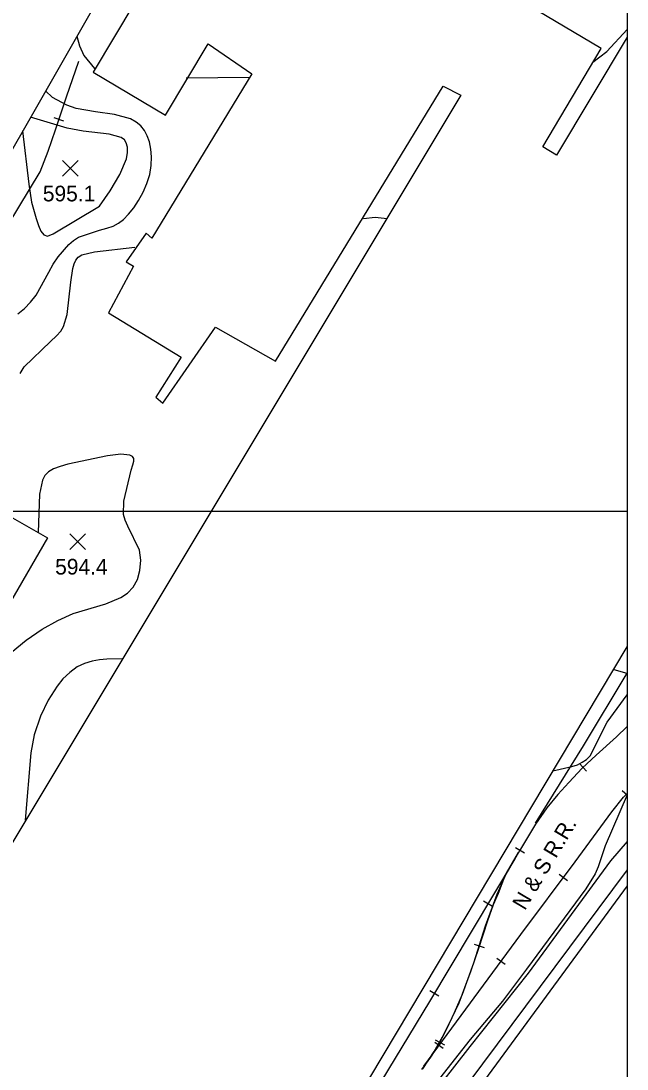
# Model space of a CAD drawing. Extents: x 79600 to 91800, y 75600 to 84400.
# Drawn here: x 89420 to 90000, y 76466 to 77470 of the extents above; entities that cross this region are included whole.
import ezdxf

# ---------------------------------------------------------------- set-up
doc = ezdxf.new("R2010")
doc.units = 0
for name, color, linetype in [('080-090$0$BLDG', 7, 'Continuous'), ('080-090$0$GRID', 7, 'Continuous'), ('080-090$0$INDEX', 7, 'Continuous'), ('080-090$0$INTER', 7, 'Continuous'), ('080-090$0$ROAD-NAME', 7, 'Continuous'), ('080-090$0$RR', 7, 'Continuous'), ('080-090$0$SPOTMARK', 7, 'Continuous'), ('080-090$0$SPOTS', 7, 'Continuous'), ('080-090$0$WALL', 7, 'Continuous')]:
    doc.layers.add(name, color=color, linetype=linetype)

# ---------------------------------------------------------------- blocks, each defined once
blk = doc.blocks.new('080-090$0$SPOTS')
at = {"layer": '080-090$0$SPOTMARK'}
for p, q in [((-0.5, -0.5), (0.5, 0.5)), ((-0.5, 0.5), (0.5, -0.5))]:
    blk.add_line(p, q, dxfattribs=at)

msp = doc.modelspace()

# ---------------------------------------------------------------- linework, layer by layer
at = {"layer": '080-090$0$BLDG'}
for points in [[(89257.4, 77444.2), (89229.7, 77460), (89292.3, 77569.4), (89322.2, 77552.3), (89405.3, 77697.7), (89396.5, 77702.7), (89439.7, 77778.3), (89454.9, 77769.6), (89512.9, 77871), (89607.9, 77816.7), (89685.4, 77952.4), (89739.7, 77921.3), (89381.1, 77293.9), (89316.7, 77330.7), (89320.4, 77337.1), (89314.8, 77340.3), (89300.9, 77316.1), (89272.1, 77332.5), (89269.8, 77328.4), (89210.5, 77362.2)], [(89445.2, 76974.5), (89404.9, 76905.2), (89369.2, 76926), (89409.5, 76995.2)]]:
    msp.add_lwpolyline(points, close=True, dxfattribs=at)
for points in [[(90000, 77454.3), (89932.6, 77341.3), (89919.3, 77349.2), (89975.3, 77443.2), (89878.9, 77500.7), (90000, 77703.7)], [(89626, 77650.6), (89488.9, 77420.7), (89558.1, 77379.4), (89598.9, 77447.7), (89640.9, 77419), (89545.2, 77261.6), (89539.5, 77266.4), (89520.5, 77238.9), (89527.6, 77234.9), (89503.6, 77190), (89573.2, 77147.7), (89548.9, 77109.5), (89555.6, 77103.6), (89605.9, 77176.4), (89663.5, 77144), (89824, 77407.3), (89840.8, 77398.7), (89382, 76634), (89335.8, 76662.3), (89309.9, 76620.5), (89356.7, 76592.3), (89293.1, 76486.5), (89239.3, 76515.7), (89174.8, 76409.2)], [(89338, 76000), (89479.4, 76233.6), (89507.5, 76219.7), (89552.3, 76294.8), (89571, 76283.7), (89616.8, 76360.6), (89675.1, 76325.8), (90000, 76870.3)]]:
    msp.add_lwpolyline(points, dxfattribs=at)
at = {"layer": '080-090$0$GRID'}
for p, q in [((90000, 80000), (90000, 76000)), ((90000, 77000), (85000, 77000))]:
    msp.add_line(p, q, dxfattribs=at)
at = {"layer": '080-090$0$INDEX'}
for points in [[(90000, 76683.9), (89984.2, 76665.3), (89905.3, 76557.8), (89849.5, 76487.6), (89807.6, 76433.9), (89778.1, 76394.6), (89739.5, 76338.6), (89662.6, 76240.3), (89630.9, 76193.6), (89591.9, 76142.4), (89569, 76115.4), (89540.1, 76076.8), (89503.8, 76033.6), (89478, 76000)], [(90000, 76656.6), (89723.2, 76285.1), (89681.9, 76231.6), (89642.4, 76176.6), (89609.5, 76134.2)]]:
    msp.add_lwpolyline(points, dxfattribs=at)
at = {"layer": '080-090$0$INTER'}
for p, q in [((89577.9, 77415.1), (89638.4, 77416)), ((90000, 76844.7), (89987.8, 76848.1))]:
    msp.add_line(p, q, dxfattribs=at)
for points in [[(89473.2, 77455), (89475.9, 77445.7), (89480.1, 77436.6), (89490.3, 77424.1)], [(89967.4, 77430.2), (89980.8, 77440.4), (90000, 77461.6)], [(89416.8, 77189.2), (89423.1, 77194.4), (89429, 77200.4), (89434.3, 77207), (89446.4, 77229.2), (89450.5, 77236.7), (89455.3, 77243.8), (89465.6, 77255.5), (89470.2, 77259.5), (89475, 77262.6), (89494.8, 77269.3), (89501.9, 77271.2), (89507.9, 77273.3), (89513.1, 77275.9), (89517.9, 77279.6), (89522.8, 77284.5), (89527.7, 77290.7), (89532.4, 77297.8), (89536.7, 77305.6), (89540.4, 77314), (89543.1, 77322.5), (89544.4, 77331.1), (89544.7, 77339.4), (89544, 77347), (89542.7, 77353.8), (89540.7, 77359.6), (89538.1, 77364.7), (89534.6, 77369.1), (89530.2, 77372.9), (89524.6, 77376), (89509.4, 77380.2), (89491.2, 77382.6), (89472.5, 77385.9), (89463.6, 77389.1), (89450, 77396.3), (89443.4, 77402.9)], [(89494.9, 77292.2), (89505.2, 77307.1), (89514.5, 77322.6), (89520.9, 77337.6), (89521.9, 77343.7), (89521.7, 77348.7), (89520.5, 77352.8), (89518.8, 77355.8), (89515.8, 77358.1), (89504.3, 77361.1), (89479.4, 77364.2), (89463.9, 77367), (89428.9, 77377.6)], [(89421.3, 77364.3), (89427.3, 77313.3), (89429.8, 77296.1), (89434.2, 77280.4), (89436.6, 77273.8), (89438.9, 77268.3), (89441.6, 77264.8), (89445.3, 77263.7), (89450.5, 77265.7), (89494.9, 77292.2)], [(89747.6, 77280.6), (89758.8, 77281.7), (89770.2, 77280.6)], [(89418.9, 77132), (89422.9, 77138.5), (89448.2, 77162.8), (89453.8, 77168.1), (89457.8, 77172.7), (89460.5, 77177.1), (89464, 77188.4), (89467.6, 77219.6), (89469.4, 77232.5), (89470.6, 77237), (89472.3, 77240.6), (89474.6, 77243.4), (89478, 77245.7), (89490.1, 77248.7), (89528.7, 77253)], [(89410.5, 76864.7), (89424.6, 76876.6), (89440, 76887.1), (89455.1, 76895.6), (89469.8, 76902.1), (89501, 76911.5), (89515.5, 76917.4), (89521.8, 76921.8), (89527.2, 76927.5), (89531.2, 76934.7), (89533.7, 76943.5), (89534.4, 76953.1), (89533.1, 76962.7), (89522, 76985.9), (89519.4, 76991.6), (89518, 76996.9), (89518.3, 77009.9), (89525.3, 77039.3), (89526.9, 77044.5), (89527.8, 77048.2), (89527.7, 77050.7), (89526.5, 77052.5), (89523.9, 77053.9), (89515.3, 77054.9), (89502.5, 77053.2), (89464.7, 77045.1), (89457.2, 77043), (89450.8, 77040.7), (89446, 77037.9), (89442.7, 77034.4), (89440.3, 77029.8), (89437.6, 77016.5), (89436.3, 76979.7)], [(89516.5, 76858.9), (89502.1, 76858.3), (89495.1, 76857.7), (89487.8, 76856.5), (89480.6, 76854.4), (89473.5, 76851), (89466.5, 76845.8), (89460, 76839.5), (89454.4, 76832.7), (89445.7, 76819.2), (89438.5, 76803.7), (89432.4, 76786), (89429.2, 76768.6), (89423.9, 76704.3)], [(89929.1, 76751.5), (89947.2, 76755.6), (89952.5, 76757.4), (89957.2, 76759.7), (89961.3, 76762.4), (89964.7, 76765.8), (89981.1, 76798.1), (90000, 76824.2)], [(90000, 76728.5), (89979.2, 76679.8), (89972.4, 76659.5), (89969.6, 76652.9), (89960.4, 76638.5), (89903.9, 76561.6), (89880.7, 76530.9), (89849.9, 76494.3), (89802.8, 76434.4), (89774.5, 76396.6), (89735.9, 76339.8), (89663.8, 76248.3), (89651.9, 76232.8), (89630.4, 76199.5), (89591, 76147.8), (89561.7, 76113.1), (89538.9, 76081.6), (89527.6, 76066.7), (89503.5, 76040.1), (89472.5, 76000)]]:
    msp.add_lwpolyline(points, dxfattribs=at)
at = {"layer": '080-090$0$RR'}
for p, q in [((89463.5, 77396.9), (89475.2, 77431.2)), ((89452.7, 77365.3), (89463.5, 77396.9)), ((89460.9, 77373.7), (89451.4, 77376.9)), ((89445.9, 77345.1), (89452.7, 77365.3)), ((89438.1, 77325.2), (89445.9, 77345.1)), ((89381.3, 77231.3), (89438.1, 77325.2)), ((89958.3, 76775.5), (90000, 76844.9)), ((90000, 76794), (89989.9, 76784.1)), ((89989.9, 76784.1), (89970.3, 76766.5)), ((89912.5, 76701.5), (89958.3, 76775.5)), ((89970.3, 76766.5), (89956.9, 76754)), ((89956.9, 76754), (89944.2, 76740.4)), ((89954.5, 76758.6), (89961.3, 76751.2)), ((89944.2, 76740.4), (89933.8, 76728.9)), ((90000, 76728.3), (89995.5, 76732.3)), ((89996.7, 76726.2), (90000, 76729.9)), ((89933.8, 76728.9), (89923.3, 76716)), ((89985.5, 76712.2), (89996.7, 76726.2)), ((89923.3, 76716), (89912.3, 76700.4)), ((89950.3, 76664.3), (89985.5, 76712.2)), ((89912.3, 76700.4), (89897, 76674.8)), ((89897, 76674.8), (89882.8, 76650)), ((89884.6, 76653.6), (89896.2, 76673.2)), ((89893.2, 76678.2), (89901.8, 76673.1)), ((89892.7, 76667.3), (89810.8, 76530.7)), ((89898.3, 76594.8), (89950.3, 76664.3)), ((89875.8, 76633.3), (89884.6, 76653.6)), ((89882.8, 76650), (89876.6, 76634.1)), ((89943, 76646.2), (89935, 76652.2)), ((89864.6, 76603.1), (89875.8, 76633.3)), ((89876.6, 76634.1), (89871.9, 76623.2)), ((89862.7, 76627), (89871.3, 76621.9)), ((89871.9, 76623.2), (89866.3, 76607.9)), ((89853.4, 76567.5), (89864.6, 76603.1)), ((89866.3, 76607.9), (89857.4, 76580.5)), ((89805.4, 76468.7), (89898.3, 76594.8)), ((89857.4, 76580.5), (89850.5, 76559.9)), ((89853.8, 76585.5), (89863.3, 76582.4)), ((89883.3, 76566), (89875.3, 76571.9)), ((89842.5, 76537.6), (89853.4, 76567.5)), ((89850.5, 76559.9), (89844.5, 76543.8)), ((89811.3, 76541.2), (89819.9, 76536.1)), ((89844.5, 76543.8), (89838.9, 76529)), ((89810.8, 76530.7), (89716.3, 76374.7)), ((89838.9, 76529), (89832.4, 76514.9)), ((89833.6, 76517.1), (89842.5, 76537.6)), ((89823.3, 76496.8), (89833.6, 76517.1)), ((89832.4, 76514.9), (89826.6, 76502.9)), ((89826.6, 76502.9), (89818.9, 76488.2)), ((89815.5, 76482.8), (89823.3, 76496.8)), ((89824, 76485.5), (89815.9, 76491.4)), ((89816.2, 76493.9), (89825.1, 76489.2)), ((89804.6, 76466.1), (89815.5, 76482.8)), ((89818.9, 76488.2), (89811.7, 76477.4)), ((89811.7, 76477.4), (89803.2, 76465.6))]:
    msp.add_line(p, q, dxfattribs=at)
at = {"layer": '080-090$0$WALL'}
msp.add_lwpolyline([(90000, 76641.5), (89845, 76429.9), (89641.4, 76156.6), (89619.3, 76126.9)], dxfattribs=at)

# ---------------------------------------------------------------- block references
at = {"layer": '080-090$0$SPOTMARK', "xscale": 15, "yscale": 15}
for p in [(89467.1, 77328.5), (89473.9, 76971.1)]:
    msp.add_blockref('080-090$0$SPOTS', p, dxfattribs=at)

# ---------------------------------------------------------------- texts
at = {"layer": '080-090$0$ROAD-NAME'}
msp.add_text('N & S R.R.', height=15, rotation=59.209, dxfattribs=at).set_placement((89902.2, 76617.1))
at = {"layer": '080-090$0$SPOTS'}
for s, p in [('595.1', (89440.7, 77296.9)), ('594.4', (89452.5, 76939.5))]:
    msp.add_text(s, height=15, dxfattribs=at).set_placement(p)

doc.saveas('drawing.dxf')
